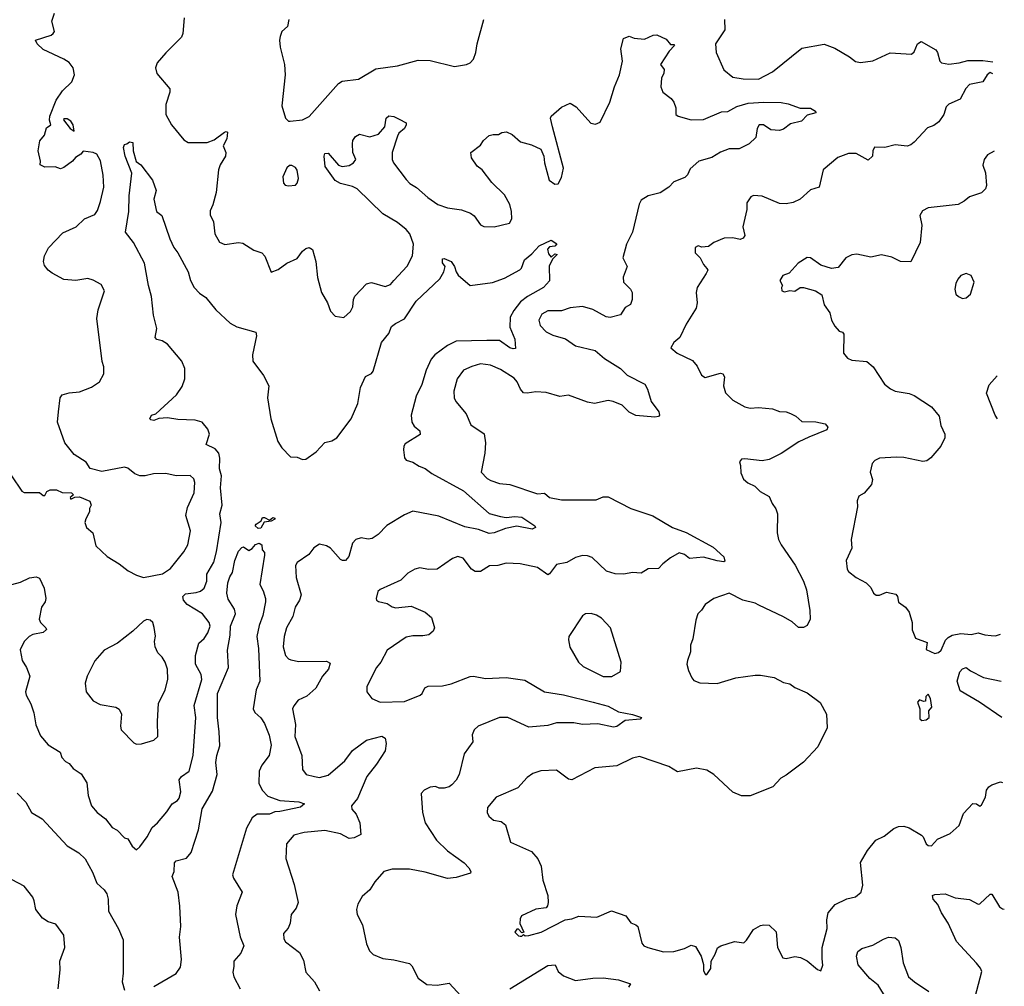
# Model space of a CAD drawing. Extents: x 2056909 to 2160450, y 827444 to 1016825.
# Tile 321 of 501: x 2138659 to 2144356, y 940580 to 946174. Entities that reach past the tile are written whole.
import ezdxf

# ---------------------------------------------------------------- set-up
doc = ezdxf.new("R2010")
doc.units = 0

msp = doc.modelspace()

# ---------------------------------------------------------------- linework, layer by layer
at = {"layer": '0CON10XD'}
for points in [[(2138612, 943535), (2138672.5, 943445), (2138685, 943437.5), (2138775, 943437.5), (2138795, 943420), (2138805, 943420), (2138817, 943443), (2138835, 943452.5), (2138873, 943453), (2138905, 943437.5), (2138960, 943435), (2138970, 943425), (2138951.7, 943408.3), (2138955, 943400), (2138978.3, 943411.7), (2139005, 943413.3), (2139065, 943387.5), (2139073.3, 943365), (2139063.9, 943346.1), (2139064, 943325), (2139041.2, 943285), (2139036.7, 943265), (2139046.7, 943235), (2139083.6, 943203.6), (2139099.3, 943129.3), (2139165, 943068), (2139235, 943025.8), (2139286.7, 942985), (2139335, 942958.8), (2139375, 942946.2), (2139485, 942967.5), (2139532.6, 942997.4), (2139610, 943095), (2139632.5, 943135), (2139647.5, 943215), (2139620, 943305), (2139629.8, 943350.2), (2139669.4, 943435), (2139673.3, 943495), (2139667.2, 943517.2), (2139645, 943535.8), (2139564.4, 943534.4), (2139505, 943548), (2139434.3, 943545.7), (2139385, 943533.8), (2139355, 943533.3), (2139325, 943546.7), (2139285, 943578), (2139265, 943584), (2139135, 943558.8), (2139067.3, 943577.3), (2139044.2, 943614.2), (2138975, 943657.5), (2138920, 943725), (2138877.8, 943845), (2138884.2, 943905), (2138893.6, 943986.4), (2138905, 944002.5), (2138945, 944014.2), (2139005, 944020), (2139075, 944048), (2139121.2, 944078.8), (2139146, 944125), (2139147.1, 944165), (2139137.1, 944195), (2139105.6, 944445), (2139114.3, 944495), (2139150, 944605), (2139131.2, 944641.2), (2139085, 944667.1), (2139054.2, 944675.8), (2138985, 944663.8), (2138915, 944670), (2138847.3, 944707.3), (2138824.3, 944724.3), (2138802.1, 944752.1), (2138798.1, 944775), (2138802.4, 944807.6), (2138825.5, 944854.5), (2138908.8, 944941.2), (2138986.2, 944975), (2139035, 945021.2), (2139094, 945046), (2139109.5, 945070.5), (2139127.5, 945122.5), (2139146.9, 945205), (2139142.9, 945275), (2139127.2, 945357.2), (2139105, 945396), (2139085, 945405.7), (2139027.1, 945412.9), (2139014, 945395), (2138982.6, 945377.4), (2138965, 945355.8), (2138915, 945318), (2138895, 945312), (2138865, 945323.3), (2138805, 945320), (2138777.5, 945335), (2138780, 945355), (2138765.8, 945415), (2138776, 945474), (2138802.5, 945505), (2138815, 945547.5), (2138840, 945565), (2138832, 945592), (2138834.2, 945615), (2138870.9, 945709.1), (2138907, 945763), (2138962, 945815), (2138977.1, 945855), (2138969.4, 945895), (2138945, 945925.8), (2138915, 945945.7), (2138795, 946001.5), (2138761.2, 946035), (2138750, 946055), (2138842.5, 946085), (2138853.8, 946095), (2138860, 946105), (2138845.6, 946165), (2138861.7, 946211.7)], [(2139611.4, 946185), (2139604, 946095), (2139596.4, 946073.6), (2139505, 945982.9), (2139455, 945924), (2139444.3, 945895), (2139452.8, 945862.8), (2139527.8, 945775), (2139527.5, 945755), (2139504.3, 945684.3), (2139505.7, 945625), (2139537.5, 945565), (2139608.3, 945478.3), (2139634.2, 945464.2), (2139745, 945464), (2139785, 945478), (2139845, 945523.3), (2139855, 945527.5), (2139862.5, 945522.5), (2139858.8, 945485), (2139836.2, 945445), (2139852, 945405), (2139850, 945385), (2139820, 945335), (2139810, 945305), (2139796.9, 945175), (2139776.6, 945103.4)], [(2140216, 946175), (2140208.8, 946135), (2140176.2, 946105), (2140166.2, 946076.2), (2140162, 946055), (2140166, 946015), (2140191.4, 945915), (2140195.8, 945855), (2140176.1, 945676.1), (2140197.5, 945605), (2140215, 945587.5), (2140225, 945586.7), (2140295, 945594), (2140335, 945613.8), (2140505, 945804.2), (2140525, 945819.2), (2140619.8, 945830.2), (2140719.8, 945890.2), (2140845, 945907.7), (2140965, 945940.5), (2141035, 945938.5), (2141176.1, 945903.9), (2141245, 945914), (2141265.8, 945924.2), (2141285, 945946.7), (2141298.1, 945985), (2141305.5, 946034.5), (2141344.5, 946175)], [(2142738.1, 946175), (2142740, 946115), (2142686.1, 946033.9), (2142690, 945985), (2142734.4, 945884.4), (2142785, 945842.5), (2142845, 945831.2), (2142935, 945830.9), (2143015, 945872.2), (2143185, 946008.8), (2143315, 946033.5), (2143375, 946009.2), (2143459.7, 945959.7), (2143495, 945932), (2143525, 945925.8), (2143595, 945935.8), (2143695, 945982.9), (2143820, 945975), (2143835, 945988), (2143855, 946034), (2143875, 946048.8), (2143959.5, 945999.5), (2143970, 945985), (2143982.5, 945935), (2143993.6, 945923.6), (2144035, 945917.5), (2144095, 945923.8), (2144145, 945938.8), (2144231.7, 945938.3), (2144289.9, 945931.1)], [(2139776.6, 945103.4), (2139762.1, 945067.9), (2139760.8, 945045), (2139780.6, 945005), (2139788.6, 944935), (2139815, 944886.2), (2139847.3, 944872.7), (2139925, 944884.3), (2139951.2, 944881.2), (2140015, 944840.8), (2140061.2, 944825), (2140077.5, 944805), (2140115, 944713.3), (2140155, 944727.5), (2140205, 944764.3), (2140265, 944792.5), (2140295.8, 944835), (2140315, 944850.8), (2140335, 944855.7), (2140354.4, 944844.4), (2140373.5, 944775), (2140382.4, 944682.4), (2140406, 944595), (2140441.2, 944535), (2140456.8, 944486.8), (2140485, 944459.2), (2140535, 944451.2), (2140573.8, 944485), (2140586.8, 944513.2), (2140590, 944555), (2140598, 944575), (2140666.7, 944645), (2140695, 944654), (2140775, 944630), (2140805, 944642.5), (2140825, 944664), (2140901.7, 944748.3), (2140932.2, 944807.8), (2140937.9, 944875), (2140916.1, 944935), (2140895, 944960), (2140845, 945000.8), (2140760.8, 945050.8), (2140612.9, 945195), (2140585, 945209.6), (2140515, 945226.9), (2140484.1, 945244.1), (2140426.2, 945325), (2140420.6, 945385), (2140425, 945400), (2140445, 945400.8), (2140505, 945332), (2140525, 945324.2), (2140565, 945330.8), (2140590, 945345), (2140603.8, 945365), (2140587.5, 945405), (2140584.2, 945455), (2140586.9, 945475), (2140601.5, 945498.5), (2140625, 945511.9), (2140685, 945495.8), (2140735, 945511.9), (2140771.9, 945555), (2140780.8, 945605), (2140795, 945618.6), (2140825, 945613.5), (2140855, 945598.1), (2140895, 945576.7), (2140895.9, 945565.9), (2140885.6, 945545), (2140853.1, 945516.9), (2140845, 945500), (2140814.7, 945405.3), (2140815.4, 945365.4), (2140823.1, 945345), (2140895, 945248.8), (2140915.9, 945225.9), (2140955, 945203.8), (2141020, 945145), (2141078.8, 945105), (2141135, 945085.7), (2141215, 945074.4), (2141267.5, 945055), (2141289.5, 945039.5), (2141326.1, 944986.1), (2141345, 944978), (2141405, 944976), (2141493.6, 944996.4), (2141507.7, 945022.3), (2141505.8, 945065), (2141494.5, 945105), (2141465, 945160.8), (2141391.4, 945231.4), (2141334.5, 945304.5), (2141305.9, 945325.9), (2141273.3, 945375), (2141270, 945405), (2141325, 945447.5), (2141342.5, 945475), (2141375, 945503.3), (2141399.3, 945510.7), (2141429.3, 945510.7), (2141448.3, 945521.7), (2141475.8, 945525.8), (2141509.1, 945509.1), (2141556.4, 945466.4), (2141620.5, 945450.5), (2141673.9, 945423.9), (2141692, 945385), (2141695.8, 945345.8), (2141722.9, 945245), (2141755, 945221.4), (2141775, 945224), (2141795, 945260), (2141805.5, 945315), (2141741.4, 945555), (2141731.5, 945605), (2141734.6, 945615), (2141795, 945668.8), (2141845, 945690.9), (2141879.9, 945669.9), (2141964, 945575), (2141990.7, 945569.3), (2142018.3, 945581.7), (2142073.7, 945696.3), (2142100, 945785), (2142129.4, 945855), (2142146.4, 945935), (2142137.5, 946005), (2142153.3, 946065), (2142185, 946078.8), (2142215, 946068), (2142275, 946062), (2142325, 946084), (2142345.9, 946085.9), (2142400.7, 946060.7), (2142425, 946030), (2142445, 946030), (2142447.5, 946025), (2142418, 945992), (2142366.2, 945915), (2142388, 945885), (2142386, 945865), (2142372, 945835), (2142368.8, 945785), (2142380, 945755), (2142428.7, 945718.7), (2142445, 945696.2), (2142455.6, 945665), (2142456, 945625), (2142470, 945615), (2142544.7, 945594.7), (2142615, 945596.2), (2142719.5, 945640.5), (2142756.7, 945643.3), (2142808, 945672), (2142875, 945690.4), (2142965, 945697.6), (2143064.3, 945694.3), (2143105, 945686.9), (2143175, 945661.5), (2143235, 945661.8), (2143264, 945645), (2143266.7, 945635), (2143215, 945620.8), (2143182.6, 945587.4), (2143118.9, 945571.1), (2143078.6, 945541.4), (2143055, 945533.8), (2143006.4, 945536.4), (2142962.5, 945565), (2142937.5, 945565), (2142926.7, 945545), (2142918.3, 945491.7), (2142880, 945455), (2142822.3, 945427.7), (2142763.6, 945426.4), (2142715, 945407.5), (2142663.7, 945376.3), (2142588.8, 945355), (2142538.3, 945311.7), (2142524.2, 945275.8), (2142508.8, 945261.2), (2142443.8, 945235), (2142416.2, 945205), (2142365, 945171.9), (2142295.4, 945154.6), (2142255, 945129.2), (2142242.8, 945107.2), (2142204.4, 944945), (2142170, 944875), (2142148.8, 944795), (2142173.3, 944745), (2142151.2, 944685), (2142152.5, 944655), (2142193.3, 944615), (2142203.3, 944595), (2142203.3, 944555), (2142193.6, 944526.4), (2142162, 944508), (2142135, 944466.2), (2142075, 944450.8), (2142052.5, 944455), (2141975, 944497.5), (2141915, 944513.8), (2141845, 944506), (2141795, 944488.6), (2141715, 944490), (2141680.2, 944469.8), (2141662.5, 944435), (2141670.6, 944405), (2141705, 944367.8), (2141745, 944348.5), (2141816.9, 944326.9), (2141875, 944285.7), (2141989.3, 944259.3), (2142044, 944214), (2142136, 944156), (2142175, 944116.7), (2142275.5, 944065.5), (2142292, 944035), (2142314, 943965), (2142357.5, 943905), (2142361.2, 943885), (2142355, 943876.7), (2142335, 943873.1), (2142225, 943883.5), (2142185, 943902.9), (2142145, 943943.1), (2142093.8, 943965), (2142065, 943970), (2141985, 943953.6), (2141945, 943960.9), (2141835, 944001.9), (2141785, 943992.9), (2141705, 944016), (2141645, 944021.2), (2141595, 944012), (2141575, 944014), (2141556.9, 944035), (2141537.6, 944077.6), (2141520.2, 944100.2), (2141440.5, 944150.5), (2141384.4, 944175.6), (2141325, 944182.2), (2141275, 944167.8), (2141228, 944145), (2141191.1, 944095), (2141170.6, 944025), (2141172.9, 943985), (2141182, 943965), (2141243.2, 943893.2), (2141269.7, 943829.7), (2141346.6, 943776.6), (2141353.8, 943725), (2141351.2, 943665), (2141330, 943555), (2141365, 943519.2), (2141386.3, 943506.3), (2141435, 943490.6), (2141494.4, 943484.4), (2141655, 943430), (2141695, 943434.4), (2141725, 943409.6), (2141795, 943395.4), (2141995, 943396.2), (2142035, 943411.8), (2142065, 943411.8), (2142195, 943345.4), (2142322.1, 943302.1), (2142436, 943235), (2142515, 943206.8), (2142671.2, 943121.2), (2142732.9, 943065), (2142739.5, 943040.5), (2142733.6, 943036.4), (2142695, 943042.7), (2142615, 943062.9), (2142535, 943056), (2142505, 943079.2), (2142475, 943088), (2142425, 943060), (2142380, 943025), (2142355, 942998.8), (2142295, 942996.2), (2142255, 942970.8), (2142205, 942975.6), (2142155, 942965.6), (2142105, 942966.7), (2142055, 942983.3), (2141970.8, 943060.9), (2141945, 943070.8), (2141915, 943072.9), (2141875, 943061.8), (2141825, 943033.6), (2141765, 943020.8), (2141725, 942966.2), (2141715, 942962), (2141655, 943004.4), (2141555, 943025.6), (2141475, 943028.2), (2141425, 943014.5), (2141376.8, 943013.2), (2141325, 942980.8), (2141295, 942980.8), (2141273.6, 942993.6), (2141225, 943058.6), (2141195, 943066.7), (2141164, 943055), (2141075, 942994.3), (2141025, 942992.5), (2140975, 943001.4), (2140945, 942994.2), (2140905, 942970), (2140865, 942930.8), (2140744.4, 942875.6), (2140732.5, 942865), (2140721.2, 942825), (2140723.3, 942815), (2140735, 942806.2), (2140785, 942796), (2140815, 942775.7), (2140835, 942770), (2140925, 942779.2), (2141005, 942746), (2141041.2, 942715), (2141060, 942655), (2141052.5, 942635), (2141025.9, 942614.1), (2140992.3, 942607.7), (2140935, 942608.6), (2140895, 942600), (2140785, 942526), (2140748.6, 942455), (2140724.3, 942425), (2140668.8, 942315), (2140667.5, 942285), (2140696.7, 942245), (2140744.3, 942224.3), (2140885, 942228.5), (2140975.7, 942265), (2140988.5, 942275), (2141003.5, 942306.5), (2141023.2, 942316.8), (2141105, 942318.9), (2141155, 942330), (2141265, 942371.9), (2141285, 942374.3), (2141355, 942361.1), (2141475, 942367.1), (2141582.2, 942352.2), (2141696.7, 942285), (2141805, 942265.9), (2141976.7, 942225), (2142065, 942200.5), (2142125, 942168.2), (2142205, 942153.1), (2142256.7, 942135), (2142250, 942125), (2142161.8, 942118.2), (2142115, 942083.6), (2142095, 942078.8), (2142005, 942099.3), (2141915.6, 942094.4), (2141865, 942105.6), (2141765, 942104.4), (2141715, 942090), (2141605, 942080.5), (2141484.5, 942135.5), (2141436.2, 942135), (2141312, 942085), (2141288.6, 942065), (2141277.1, 942035), (2141281.2, 941995), (2141231.2, 941925), (2141202.5, 941805), (2141185, 941773.3), (2141160, 941745), (2141145, 941733.8), (2141115, 941726.2), (2141087, 941727), (2141065, 941736.7), (2141035, 941732.5), (2141000, 941715), (2140982.5, 941695), (2140989.2, 941585), (2141006, 941525), (2141072, 941425), (2141135, 941364.4), (2141230.8, 941295), (2141258, 941265), (2141270, 941245), (2141267.5, 941235), (2141185, 941208.9), (2141135, 941203.5), (2141005, 941241.1), (2140915, 941257.5), (2140815, 941257.1), (2140766.5, 941243.5), (2140713.8, 941185), (2140685, 941138.8), (2140641.2, 941098.8), (2140616.2, 941055), (2140608.8, 941025), (2140612, 940995), (2140642, 940935), (2140665.9, 940825.9), (2140684, 940785), (2140705, 940763.8), (2140760.9, 940740.9), (2140825, 940733.1), (2140915, 940711.2), (2140928.3, 940698.3), (2140965, 940627.5), (2141015, 940590), (2141075, 940586.2), (2141145, 940597.5), (2141235, 940498.8)], [(2144290.8, 945861.8), (2144275, 945868.2), (2144257.8, 945855), (2144232.9, 945815), (2144155, 945799.6), (2144133.4, 945776.6), (2144100, 945715), (2144036.2, 945685), (2144019.5, 945670.5), (2144006.7, 945625), (2143977.6, 945582.4), (2143949.1, 945560.9), (2143911.2, 945548.8), (2143834, 945465), (2143815, 945449.2), (2143795, 945443.1), (2143725, 945449.2), (2143665, 945434), (2143605, 945436.2), (2143596, 945415), (2143593.8, 945385), (2143568.3, 945361.7), (2143499.7, 945399.7), (2143455, 945400), (2143393.6, 945376.4), (2143308, 945305), (2143285, 945204), (2143235, 945190), (2143175.6, 945135), (2143135, 945115.4), (2143095, 945108.9), (2143055, 945111.3), (2142955, 945152.5), (2142905, 945155.8), (2142890.3, 945149.7), (2142867.5, 945115), (2142865.8, 945075.8), (2142844.4, 944975), (2142854.4, 944925), (2142845, 944909.2), (2142827.5, 944902.5), (2142785, 944911.4), (2142735, 944909.2), (2142675, 944883.8), (2142645, 944861.2), (2142607, 944857), (2142585, 944866.2), (2142567.5, 944855), (2142567.5, 944825), (2142596.1, 944796.1), (2142615, 944757.5), (2142636, 944735), (2142640, 944725), (2142632, 944705), (2142578.6, 944625), (2142572.9, 944595), (2142578.6, 944535), (2142574.2, 944505), (2142515, 944411.2), (2142478.8, 944335), (2142443.8, 944305), (2142426.7, 944275), (2142464.3, 944244.3), (2142551.7, 944201.7), (2142579.7, 944169.7), (2142605, 944117.5), (2142625, 944102.5), (2142715, 944127.5), (2142727.5, 944125), (2142737.7, 944107.7), (2142732.5, 944055), (2142744, 944015), (2142785, 943971.9), (2142855, 943933.3), (2142885, 943926.7), (2142935, 943929.2), (2143015, 943922), (2143055, 943906.2), (2143095, 943904.2), (2143120, 943895), (2143149.8, 943879.8), (2143185, 943847.8), (2143265, 943847.5), (2143320, 943835), (2143336.2, 943815), (2143328.8, 943801.2), (2143225, 943758.6), (2143168.1, 943731.9), (2143065, 943663.3), (2142995, 943628.9), (2142955, 943621.4), (2142855, 943633.3), (2142835, 943630), (2142823.3, 943615), (2142830, 943595), (2142831.7, 943551.7), (2142847.5, 943515), (2142873, 943493), (2142913.6, 943473.6), (2142943.9, 943443.9), (2142996.7, 943415), (2143012.5, 943375), (2143033.6, 943343.6), (2143043.8, 943315), (2143041.4, 943205), (2143050.6, 943165), (2143064.4, 943135), (2143146.6, 943016.6), (2143195, 942924.2), (2143211.8, 942875), (2143231.2, 942755), (2143233.3, 942705), (2143215, 942667.5), (2143195, 942656.7), (2143165, 942656.2), (2143128.9, 942688.9), (2143078.3, 942718.3), (2142936.3, 942786.4), (2142915, 942797.1), (2142843.9, 942813.9), (2142765, 942855.5), (2142675, 942823.8), (2142625, 942789.5), (2142605, 942756.2), (2142584, 942735), (2142570.9, 942699.1), (2142555, 942590), (2142541.2, 942555), (2142541.2, 942515), (2142522.5, 942465), (2142520, 942445), (2142528.3, 942408.3), (2142547.5, 942365), (2142560.5, 942350.5), (2142595, 942336.2), (2142695, 942333.3), (2142802.5, 942365), (2142915, 942381.1), (2142945, 942380), (2143025, 942367.5), (2143078.3, 942338.3), (2143115, 942331.2), (2143145, 942310), (2143215, 942278.8), (2143291.7, 942221.7), (2143327.5, 942155), (2143331.2, 942075), (2143278, 941965), (2143195, 941878), (2143095, 941802), (2143062.5, 941785), (2143016.7, 941735), (2142885, 941681.4), (2142835, 941682.5), (2142785, 941704.2), (2142675, 941806.2), (2142635, 941831.2), (2142575, 941842), (2142465, 941821.2), (2142415, 941851.2), (2142245, 941910.8), (2142205, 941900), (2142115, 941855.6), (2141986.2, 941843.8), (2141855, 941774), (2141835, 941778), (2141765, 941830), (2141675, 941827.5), (2141628.8, 941811.2), (2141595, 941788.8), (2141541.4, 941728.6), (2141415.5, 941674.5), (2141365.8, 941615), (2141364, 941585), (2141374.2, 941564.2), (2141401.7, 941541.7), (2141445, 941533.8), (2141471.2, 941515), (2141498.8, 941415), (2141620.7, 941360.7), (2141656.9, 941316.9), (2141675.8, 941275), (2141686.5, 941195), (2141714.4, 941105), (2141717.1, 941065), (2141714, 941045), (2141705.6, 941034.4), (2141645, 941026), (2141563, 940987), (2141555, 940970), (2141553.8, 940943.8), (2141576.7, 940893.3), (2141565, 940890), (2141545, 940910), (2141535, 940910), (2141523.6, 940893.6), (2141545, 940872.5), (2141555, 940870), (2141565, 940870), (2141575, 940880), (2141585, 940872.5), (2141605, 940873.8), (2141677.6, 940892.4), (2141815, 940964.4), (2141855, 940970), (2141895, 940986.2), (2141999.3, 940980.7), (2142084.3, 941015.7), (2142167, 940987), (2142195, 940947.5), (2142225, 940936.2), (2142235.8, 940925.8), (2142258.8, 940828.8), (2142271.2, 940815), (2142293.3, 940805), (2142385, 940780), (2142445, 940781.9), (2142505, 940798), (2142545, 940817.1), (2142570.5, 940810.5), (2142602.5, 940755), (2142616.1, 940706.1), (2142615, 940670), (2142628.3, 940648.3), (2142635, 940647.5), (2142657.9, 940682.1), (2142660, 940725), (2142684.2, 940765), (2142697.8, 940802.2), (2142715.6, 940814.4), (2142795, 940840), (2142848.3, 940831.7), (2142865, 940847.5), (2142905, 940908.8), (2142945, 940932.5), (2142964.3, 940935.7), (2142995, 940934.2), (2143035.6, 940895), (2143044.4, 940805), (2143075, 940744.2), (2143095, 940740.6), (2143145, 940752.5), (2143176.3, 940746.3), (2143216.3, 940726.3), (2143275, 940676.7), (2143295, 940670), (2143307, 940703), (2143302.1, 940737.9), (2143301.8, 940805), (2143330.9, 940915), (2143329.6, 940965), (2143336.7, 941005), (2143377.1, 941052.9), (2143445, 941085.5), (2143495, 941098.6), (2143528, 941125), (2143536.9, 941165), (2143523.9, 941296.1), (2143565.7, 941365), (2143612.5, 941425), (2143660.9, 941449.1), (2143716.6, 941493.4), (2143745, 941504.3), (2143775, 941506.7), (2143806.3, 941496.3), (2143876.7, 941455), (2143886.7, 941445), (2143903.3, 941405), (2143915, 941393.8), (2143935, 941392.5), (2143969.5, 941430.5), (2144043.3, 941465), (2144095, 941510), (2144119.3, 941580.7), (2144175, 941637.5), (2144196.2, 941636.2), (2144215, 941622.5), (2144225, 941630), (2144246.7, 941675), (2144254.1, 941715.9), (2144266.1, 941733.9), (2144285, 941746.2), (2144335, 941762.5), (2144346.4, 941760.3)], [(2138975, 945530), (2138968.9, 945565), (2138955, 945586.2), (2138935, 945601.2), (2138915, 945600), (2138913.3, 945595), (2138951.2, 945545), (2138975, 945530)], [(2138614, 942906), (2138665, 942919.2), (2138715.8, 942944.2), (2138755, 942948.8), (2138775, 942942.5), (2138801.2, 942885), (2138810, 942825), (2138806, 942805), (2138785.5, 942774.5), (2138772.9, 942705), (2138780.8, 942685), (2138811.2, 942655), (2138813.8, 942645), (2138795, 942628), (2138735, 942616.9), (2138713.8, 942605), (2138685.8, 942575), (2138663.1, 942526.9), (2138673.8, 942465), (2138699.2, 942425), (2138717.5, 942375), (2138694, 942285), (2138696, 942265), (2138724.1, 942214.1), (2138741.9, 942161.9), (2138753, 942093), (2138780.3, 942030.3), (2138825, 941976.7), (2138893.3, 941935), (2138903.3, 941905), (2138925, 941880), (2138945, 941868.8), (2138969.7, 941839.7), (2139015, 941810), (2139048.3, 941758.3), (2139055.6, 941685), (2139075, 941624), (2139108.6, 941585), (2139155, 941549.5), (2139195, 941499.2), (2139223, 941483), (2139265, 941440), (2139285, 941432.5), (2139310.7, 941390.7), (2139335, 941370), (2139355, 941387.5), (2139397.5, 941445), (2139425, 941498.8), (2139456, 941525), (2139511.3, 941588.7), (2139540.8, 941635), (2139572, 941655), (2139581.8, 941668.2), (2139591.5, 941705), (2139581.9, 941775), (2139596.3, 941793.7), (2139639.4, 941825), (2139662.7, 941915), (2139677.9, 942135), (2139669.6, 942205), (2139714, 942355), (2139710, 942385), (2139677.5, 942445), (2139677.1, 942495), (2139696.5, 942565), (2139727.1, 942592.9), (2139748.9, 942625), (2139761.5, 942665), (2139756.7, 942685), (2139718.1, 942735), (2139629, 942789), (2139607.2, 942815), (2139603.3, 942835), (2139618.2, 942851.8), (2139680.6, 942859.4), (2139705, 942867.3), (2139726.5, 942885), (2139742.9, 942925), (2139741.5, 942965), (2139781.8, 943035), (2139798.5, 943095), (2139825.4, 943265), (2139818.2, 943315), (2139830.4, 943365), (2139821.4, 943465), (2139826.4, 943535), (2139814.7, 943575), (2139817.1, 943637.1), (2139810.8, 943665), (2139790.5, 943690.5), (2139739.2, 943715), (2139757.3, 943775), (2139748.9, 943805), (2139715, 943844.4), (2139675, 943857.3), (2139575, 943860.4), (2139515, 943869.1), (2139463.8, 943866.2), (2139435, 943853.8), (2139417.6, 943857.6), (2139412.9, 943865), (2139422.2, 943885), (2139446.9, 943893.1), (2139566.3, 944003.6), (2139598.9, 944051.1), (2139614.7, 944095.3), (2139615.4, 944155), (2139597.8, 944197.8), (2139515, 944295.4), (2139484.7, 944314.7), (2139452.9, 944322.9), (2139442.9, 944335), (2139453.8, 944386.2), (2139434, 944465), (2139422.6, 944572.6), (2139405.5, 944635), (2139382.5, 944765), (2139318.1, 944885), (2139272.5, 944945), (2139291.9, 945065), (2139293.1, 945155), (2139308.8, 945285), (2139270.6, 945385), (2139260, 945435), (2139265, 945452.5), (2139280, 945455), (2139295, 945467.5), (2139314, 945464), (2139316.7, 945415), (2139334.2, 945354.2), (2139360, 945335), (2139427.5, 945245), (2139448.8, 945185), (2139435.7, 945135), (2139451.2, 945065), (2139481.2, 945041.2), (2139528.1, 944905), (2139551.1, 944855), (2139575, 944824), (2139634.3, 944715), (2139647.5, 944665), (2139669.4, 944625), (2139700.7, 944590.7), (2139737, 944567), (2139794, 944495), (2139877.4, 944417.4), (2139915, 944396.9), (2140026.7, 944365), (2140030, 944345), (2140005.5, 944235), (2140008.8, 944198.8), (2140069.5, 944115), (2140101.4, 944055), (2140093.8, 943985), (2140111.8, 943865), (2140152.5, 943732.5), (2140175.4, 943695.4), (2140226.7, 943645), (2140265, 943641.4), (2140295, 943628.6), (2140315, 943630), (2140375, 943673.8), (2140425, 943726.7), (2140465, 943736), (2140495, 943754.2), (2140578.1, 943865), (2140616.5, 943953.5), (2140631.1, 944045), (2140660.8, 944109.1), (2140695, 944126.2), (2140705, 944140), (2140752.1, 944305), (2140795, 944358.6), (2140811.5, 944398.5), (2140833.6, 944416.4), (2140886.8, 944443.2), (2140953.1, 944545), (2141090.8, 944675), (2141112.9, 944715), (2141120.8, 944745), (2141105, 944766.7), (2141105, 944790), (2141115, 944792.5), (2141156.7, 944775), (2141175, 944746.2), (2141184.4, 944714.4), (2141195.6, 944695.6), (2141265, 944636.7), (2141395, 944652.5), (2141465, 944678.2), (2141553.4, 944726.6), (2141563.3, 944736.7), (2141580.4, 944785), (2141621.8, 944818.2), (2141665, 944866.2), (2141735, 944897.5), (2141767, 944877), (2141755, 944862.5), (2141725, 944858.8), (2141713.1, 944846.9), (2141718.3, 944818.3), (2141735, 944800), (2141755, 944820), (2141770, 944815), (2141742.5, 944787.5), (2141723, 944747), (2141725, 944662.5), (2141690, 944625), (2141597.8, 944572.2), (2141558, 944542), (2141519.1, 944490.9), (2141498, 944452), (2141495.6, 944395), (2141524.2, 944325), (2141528.8, 944271.2), (2141515, 944268.6), (2141496, 944275), (2141435, 944317.5), (2141362.2, 944317.8), (2141185, 944313.3), (2141135, 944288.8), (2141062.2, 944235), (2141039.9, 944210.1), (2141011.5, 944145), (2140987.1, 944062.9), (2140953.8, 943995), (2140925.4, 943885), (2140928.2, 943845), (2140942.6, 943822.6), (2140973.8, 943795), (2140977, 943773), (2140890.6, 943719.4), (2140881.5, 943705), (2140879.5, 943685), (2140885, 943637.5), (2140895, 943624.2), (2140935, 943612.9), (2140970.3, 943590.3), (2141005, 943577.5), (2141045, 943547.8), (2141227.6, 943447.6), (2141375.9, 943315.9), (2141440.8, 943299.2), (2141475, 943293.8), (2141525, 943299.6), (2141565, 943295.4), (2141640, 943245), (2141643.3, 943235), (2141623.8, 943226.2), (2141535, 943242.1), (2141470.6, 943229.4), (2141405, 943203.9), (2141375, 943199.7), (2141315, 943222.9), (2141235, 943238.8), (2141085, 943301.4), (2140935, 943330), (2140885, 943309.2), (2140783.7, 943246.3), (2140734, 943195), (2140698, 943172), (2140675, 943168.1), (2140635, 943175.6), (2140603.8, 943165), (2140584.2, 943145), (2140563.2, 943066.8), (2140545, 943044.4), (2140526.7, 943043.3), (2140515, 943049.5), (2140457.8, 943115), (2140435, 943129.6), (2140395, 943137.8), (2140361.7, 943118.3), (2140331.8, 943078.2), (2140265, 943032), (2140254.6, 943015.4), (2140258.5, 942945), (2140287.5, 942845), (2140278.6, 942815), (2140252.9, 942775), (2140239.4, 942720.6), (2140203.3, 942655), (2140188.9, 942605), (2140183.5, 942545), (2140196.9, 942495), (2140214.2, 942475), (2140228.6, 942468.6), (2140275, 942458.8), (2140435, 942462), (2140455, 942450), (2140446.9, 942415), (2140411.9, 942375), (2140372.5, 942305), (2140320.7, 942259.3), (2140271.4, 942235), (2140245, 942203.8), (2140237.1, 942185), (2140254.4, 942095), (2140251.1, 942025), (2140291.9, 941915), (2140296, 941835), (2140316.7, 941805), (2140366.1, 941793.9), (2140395, 941788.5), (2140445, 941801.1), (2140541.5, 941885), (2140585.4, 941945), (2140665.7, 942005), (2140755, 942027.1), (2140774.5, 942015), (2140780, 941985), (2140775, 941942.9), (2140724.5, 941865), (2140667.9, 941795), (2140613.3, 941666.7), (2140578.6, 941625), (2140581.4, 941605), (2140605.4, 941575.4), (2140627.1, 941525), (2140632.3, 941457.7), (2140595, 941438.5), (2140565, 941434.4), (2140515, 941462.4), (2140425, 941482.3), (2140305, 941469.2), (2140245.9, 941454.1), (2140203.8, 941405), (2140198.8, 941318.8), (2140248.3, 941168.3), (2140270.5, 941065), (2140258.6, 941031.4), (2140230, 940995), (2140224, 940945), (2140213, 940917), (2140185.4, 940884.6), (2140187.1, 940855), (2140197.7, 940837.7), (2140278.8, 940775), (2140301.7, 940731.7), (2140315, 940662.5), (2140365, 940606.2), (2140394.2, 940554.2)], [(2144296.9, 945413.4), (2144258.3, 945391.7), (2144240, 945365), (2144232, 945332), (2144248.3, 945288.3), (2144252.5, 945215), (2144246.7, 945195), (2144225, 945172.5), (2144155, 945148.8), (2144125, 945123.3), (2144090, 945105), (2143915, 945086), (2143882.3, 945067.7), (2143868.3, 945041.7), (2143879.4, 944985), (2143870, 944885), (2143815, 944773.3), (2143755, 944774.2), (2143705, 944800), (2143645, 944812.5), (2143585, 944800), (2143502.6, 944817.4), (2143475, 944814.2), (2143440, 944795), (2143395, 944740), (2143356.1, 944733.9), (2143295, 944754), (2143235, 944796.2), (2143215, 944798.8), (2143163.3, 944765), (2143112, 944708), (2143075, 944693.3), (2143057.5, 944665), (2143072.5, 944635), (2143067.5, 944625), (2143070, 944605), (2143085, 944600), (2143115, 944607.5), (2143145, 944602.5), (2143175, 944623.3), (2143195, 944623.3), (2143264.3, 944604.3), (2143301.2, 944581.2), (2143314.4, 944524.4), (2143347.7, 944477.7), (2143356.1, 944436.1), (2143375, 944400), (2143401.7, 944371.7), (2143420, 944365), (2143427.5, 944355), (2143425.8, 944245), (2143448.8, 944215), (2143474.1, 944204.1), (2143560, 944195), (2143597.5, 944165), (2143663.8, 944065), (2143697.6, 944037.6), (2143725, 944024.4), (2143805, 944011.4), (2143835, 944000), (2143934.4, 943934.4), (2143979.7, 943879.7), (2143990, 943825), (2144011.4, 943775), (2144011.4, 943755), (2143989.2, 943705), (2143931.2, 943638.8), (2143908.7, 943621.3), (2143885, 943616.7), (2143775, 943641.2), (2143732.7, 943642.7), (2143634.3, 943635.7), (2143607, 943623), (2143592, 943605), (2143580.8, 943555), (2143593.9, 943513.9), (2143588.8, 943485), (2143545.7, 943434.3), (2143515, 943416.7), (2143505, 943390), (2143506.2, 943355), (2143471.2, 943165), (2143474, 943115), (2143441.2, 943045), (2143447.5, 942995), (2143455, 942980), (2143500, 942945), (2143557.5, 942915), (2143585, 942887.5), (2143600, 942855), (2143614.1, 942844.1), (2143635, 942843.8), (2143675, 942860.8), (2143729.2, 942849.2), (2143738.8, 942835), (2143745, 942802.5), (2143783.9, 942773.9), (2143806.7, 942745), (2143822.5, 942685), (2143823.6, 942643.6), (2143842.5, 942595), (2143909.3, 942569.3), (2143905, 942530), (2143955, 942506.7), (2143975, 942511.2), (2143991.2, 942525), (2144016.7, 942583.3), (2144030.7, 942599.3), (2144055, 942612.9), (2144105, 942622.5), (2144165, 942616), (2144205, 942626.2), (2144243.9, 942613.9), (2144280.8, 942610.8), (2144305, 942607.5), (2144334.8, 942618.7)], [(2140215, 945213.3), (2140255, 945216.7), (2140265, 945227.5), (2140272.9, 945255), (2140265, 945303.3), (2140255, 945318.8), (2140235, 945331.2), (2140220.5, 945329.5), (2140205, 945316.7), (2140181.2, 945265), (2140185, 945227.5), (2140195, 945216.7), (2140215, 945213.3)], [(2144115, 944561.2), (2144135, 944563.8), (2144160, 944585), (2144182, 944655), (2144165, 944693.3), (2144135, 944706.2), (2144105, 944693.3), (2144087, 944673), (2144075, 944647.5), (2144070, 944615), (2144075.8, 944585.8), (2144091.2, 944571.2), (2144115, 944561.2)], [(2144317.9, 943863.2), (2144302.9, 943885), (2144252.4, 944012.4), (2144268.9, 944061.1), (2144314.5, 944112.5)], [(2140040, 943230), (2140022.5, 943245), (2140027.5, 943255), (2140056.7, 943273.3), (2140065, 943292.5), (2140075, 943293.3), (2140105, 943277.5), (2140125, 943292.5), (2140135, 943290), (2140135.9, 943284.1), (2140115, 943272.5), (2140073.6, 943266.4), (2140055, 943231.2), (2140040, 943230)], [(2139435, 940577.8), (2139565, 940654.3), (2139590.2, 940689.8), (2139595.4, 940734.6), (2139584.6, 940864.6), (2139592.3, 940925), (2139586.5, 941043.5), (2139575.6, 941125.6), (2139542.2, 941215), (2139553.3, 941245), (2139554.4, 941295), (2139565, 941306.9), (2139625, 941322.2), (2139650.7, 941355), (2139694.6, 941485), (2139715, 941607.5), (2139775, 941710), (2139802.9, 941805), (2139793.8, 941875), (2139799.6, 941915), (2139818.3, 941971.7), (2139813.2, 942053.2), (2139803.5, 942136.5), (2139804.6, 942275), (2139867.3, 942425), (2139861.6, 942525), (2139878.1, 942611.9), (2139879.4, 942665), (2139908.1, 942735), (2139902.6, 942762.6), (2139865, 942821.2), (2139858.2, 942855), (2139863.8, 942915), (2139875, 942949.2), (2139891.5, 942975), (2139903.5, 943045), (2139925, 943098.8), (2139945, 943118.8), (2139955, 943123.3), (2139985, 943102.5), (2140005, 943114.2), (2140024.1, 943135.9), (2140045, 943143.8), (2140060, 943135), (2140062.5, 943105), (2140075, 943090), (2140076.7, 943075), (2140049.2, 942905), (2140068.9, 942868.9), (2140082, 942825), (2140082, 942805), (2140065.5, 942725), (2140045, 942667.5)], [(2142035, 942373.1), (2142085, 942373.8), (2142135, 942402.5), (2142138.8, 942455), (2142078, 942655), (2142025, 942710), (2141997, 942727), (2141965, 942738), (2141934.1, 942735.9), (2141915, 942723.3), (2141837.5, 942605), (2141834, 942585), (2141843.2, 942543.2), (2141892.5, 942455), (2141920.3, 942430.3), (2142035, 942373.1)], [(2139335, 941981.2), (2139365, 941984), (2139435, 942004.3), (2139458.6, 942025), (2139456.3, 942113.7), (2139463, 942217), (2139501.1, 942295), (2139516.4, 942355), (2139514.2, 942415), (2139502, 942455), (2139484.3, 942484.3), (2139459.1, 942509.1), (2139443.8, 942543.8), (2139440, 942575), (2139444.3, 942605.7), (2139436.7, 942656.7), (2139430, 942685), (2139415, 942698.8), (2139395, 942703.3), (2139375, 942693.8), (2139315, 942636), (2139225, 942565.7), (2139148, 942525), (2139095, 942463.8), (2139050.8, 942375), (2139038, 942335), (2139043.8, 942285), (2139085, 942232), (2139125, 942210.6), (2139215, 942195.7), (2139234.3, 942184.3), (2139249.2, 942155), (2139242, 942085), (2139246.7, 942065), (2139319.5, 941989.5), (2139335, 941981.2)], [(2140045, 942667.5), (2140031.5, 942605), (2140040.4, 942535), (2140049.2, 942345), (2140027.5, 942295), (2140010.8, 942185), (2140020.8, 942165), (2140055, 942134.2), (2140075, 942100), (2140102.6, 942032.6), (2140114.6, 941975), (2140103.3, 941915), (2140059.6, 941860.4), (2140045.4, 941825), (2140043.8, 941755), (2140062.1, 941715), (2140095, 941681.2), (2140164.7, 941654.7), (2140275, 941647.7), (2140308, 941635), (2140285, 941617.1), (2140165, 941590.8), (2140135, 941590), (2140105, 941575.8), (2140033.4, 941576.6), (2140004.5, 941555), (2139971.4, 941495), (2139890.6, 941225), (2139895.7, 941205), (2139947.5, 941125), (2139915.3, 941044.7), (2139907.3, 940995), (2139935, 940866.7), (2139956.2, 940815), (2139938.9, 940771.1), (2139897.8, 940725), (2139899.4, 940695), (2139892.4, 940662.4), (2139897.5, 940635), (2139934.3, 940565)], [(2144341.3, 942135.8), (2144212.2, 942225), (2144100.2, 942290.2), (2144083.5, 942345), (2144099.4, 942400.6), (2144115, 942418), (2144135, 942425.8), (2144160, 942405), (2144235, 942368), (2144338.5, 942345)], [(2143878.3, 942118.3), (2143905, 942122.5), (2143922.5, 942135), (2143920, 942175), (2143937.5, 942195), (2143930, 942245), (2143915, 942270), (2143903, 942257), (2143900, 942230), (2143888.3, 942228.3), (2143865, 942237.5), (2143853.8, 942225), (2143867.5, 942185), (2143868.3, 942128.3), (2143878.3, 942118.3)], [(2138645, 941698.1), (2138695.7, 941645), (2138727.1, 941585), (2138789.1, 941549.1), (2138933.7, 941393.7), (2139001.4, 941351.4), (2139038, 941318), (2139081.1, 941241.1), (2139105, 941176), (2139147.9, 941137.9), (2139164.4, 941115), (2139172.2, 941085), (2139173.8, 941015), (2139231.5, 940911.5), (2139258, 940848), (2139258.2, 940655), (2139251.5, 940605), (2139265, 940556.7)], [(2138882.9, 940565), (2138894.4, 940675), (2138891.5, 940725), (2138920.4, 940805), (2138915.4, 940875.4), (2138869.3, 940939.3), (2138825, 940953.1), (2138790.6, 940975), (2138751.9, 941025), (2138744.1, 941075), (2138735.3, 941095), (2138685, 941160), (2138615.2, 941195.2)], [(2144177.4, 940482.6), (2144225.7, 940665), (2144218.6, 940685), (2144195, 940714), (2144079.2, 940839.2), (2144032.1, 940945), (2143993.8, 941005), (2143972.5, 941052.5), (2143944.2, 941085), (2143940, 941105), (2143955, 941112), (2144015, 941114.2), (2144071.8, 941091.8), (2144155, 941083.1), (2144205, 941054.4), (2144215, 941057.5), (2144275, 941112.5), (2144285, 941112.5), (2144329.1, 941039.1), (2144345, 941028), (2144356.3, 941027.2)], [(2143718.1, 940435), (2143626.4, 940586.4), (2143578.9, 940625), (2143510, 940705), (2143500.6, 940755), (2143509.5, 940780.5), (2143531.8, 940798.2), (2143595, 940818.6), (2143656.6, 940853.4), (2143686.7, 940863.3), (2143725, 940861.1), (2143744, 940844), (2143757.7, 940805), (2143770.6, 940715), (2143801.1, 940635), (2143835.8, 940605), (2143920.5, 940550.5)], [(2141495.2, 940564.8), (2141715, 940700.5), (2141757.5, 940705), (2141775.8, 940665), (2141805, 940640.6), (2141875, 940614.1), (2141975, 940627.1), (2142035, 940627.9), (2142125, 940616.5), (2142193.3, 940595), (2142182.9, 940575)]]:
    msp.add_lwpolyline(points, dxfattribs=at)

doc.saveas('drawing.dxf')
